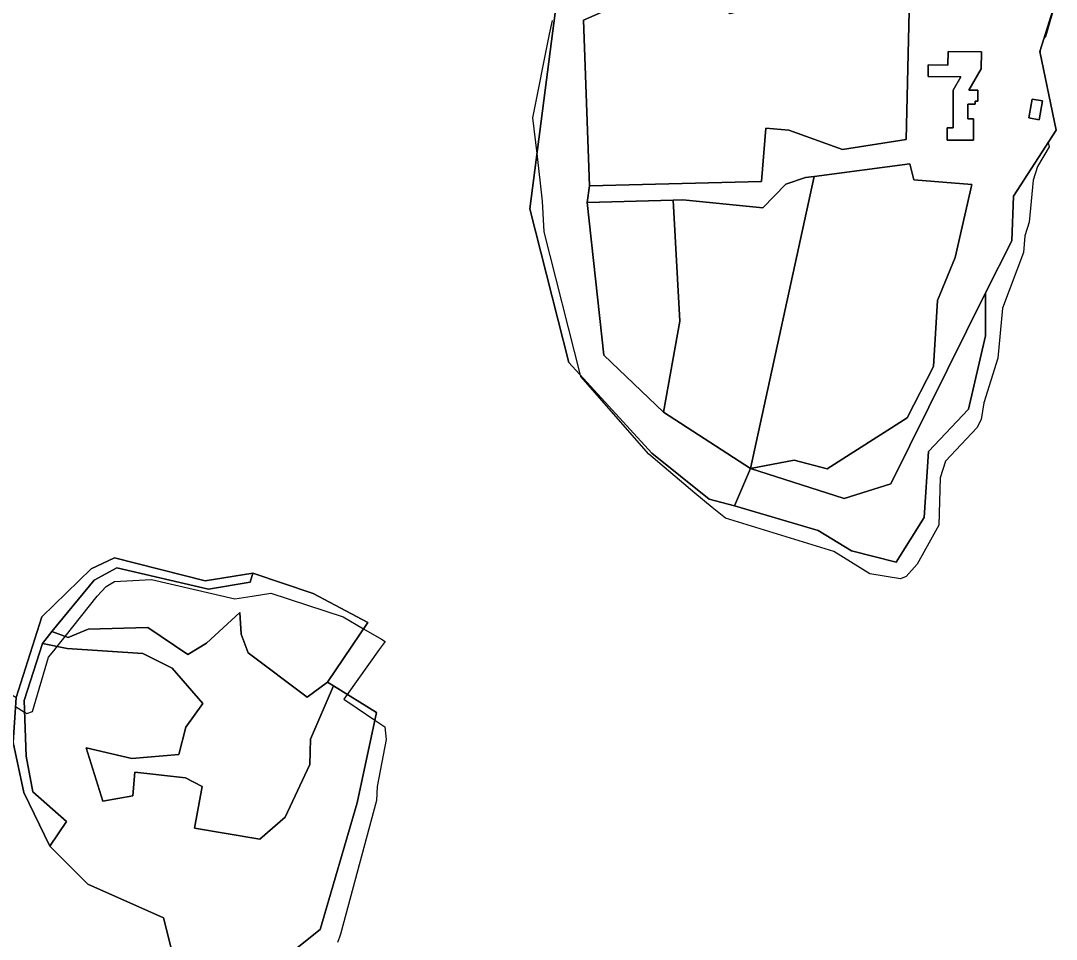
# Model space of a CAD drawing. Extents: x -477304 to -465429, y -1159113 to -1149210.
# Drawn here: x -469401.9 to -469087, y -1154503.1 to -1154223.9 of the extents above; entities that cross this region are included whole.
import ezdxf

# ---------------------------------------------------------------- set-up
doc = ezdxf.new("R2010")
doc.units = 0
for name, color, linetype in [('BPEJ_s', 7, 'Continuous'), ('ostatni_s', 7, 'Continuous'), ('PUPFL_s', 7, 'Continuous'), ('trav_porost_s', 7, 'Continuous')]:
    doc.layers.add(name, color=color, linetype=linetype)

msp = doc.modelspace()

# ---------------------------------------------------------------- linework, layer by layer
at = {"layer": 'BPEJ_s'}
for points in [[(-469087.24, -1154218.31), (-469090.19, -1154228.46), (-469090.83, -1154229.48), (-469091.65, -1154232.08), (-469091.96, -1154233.62), (-469086.98, -1154257.19), (-469089.43, -1154260.96), (-469089.14, -1154262.27), (-469092.73, -1154268.19), (-469094, -1154272.42), (-469095.27, -1154285.1), (-469096.54, -1154289.32), (-469096.96, -1154294.4), (-469103.3, -1154311.3), (-469104.78, -1154326.52), (-469109.01, -1154340.05), (-469109.85, -1154345.12), (-469111.12, -1154347.65), (-469120.63, -1154357.8), (-469122.32, -1154362.87), (-469122.74, -1154377.24), (-469129.3, -1154389.08), (-469132.67, -1154392.88), (-469134.37, -1154393.52), (-469143.67, -1154392.04), (-469154.66, -1154385.27), (-469187.62, -1154375.13), (-469191.61, -1154371.85), (-469196.9, -1154367.49), (-469210.87, -1154355.69), (-469231.58, -1154332.02), (-469231.68, -1154331.64), (-469242.78, -1154288.06), (-469243.04, -1154282.46), (-469243.21, -1154278.76), (-469244.9, -1154264.29), (-469246.17, -1154253.4), (-469241.09, -1154228.03), (-469240.17, -1154223.86)], [(-469087.24, -1154218.31), (-469090.19, -1154228.46), (-469090.83, -1154229.48), (-469091.65, -1154232.08), (-469091.96, -1154233.62), (-469086.98, -1154257.19), (-469089.43, -1154260.96), (-469089.14, -1154262.27), (-469092.73, -1154268.19), (-469094, -1154272.42), (-469095.27, -1154285.1), (-469096.54, -1154289.32), (-469096.96, -1154294.4), (-469103.3, -1154311.3), (-469104.78, -1154326.52), (-469109.01, -1154340.05), (-469109.85, -1154345.12), (-469111.12, -1154347.65), (-469120.63, -1154357.8), (-469122.32, -1154362.87), (-469122.74, -1154377.24), (-469129.3, -1154389.08), (-469132.67, -1154392.88), (-469134.37, -1154393.52), (-469143.67, -1154392.04)], [(-469143.67, -1154392.04), (-469154.66, -1154385.27), (-469187.62, -1154375.13), (-469191.61, -1154371.85), (-469196.9, -1154367.49), (-469210.87, -1154355.69), (-469231.58, -1154332.02), (-469231.68, -1154331.64), (-469242.78, -1154288.06), (-469243.04, -1154282.46), (-469243.21, -1154278.76), (-469244.9, -1154264.29), (-469246.17, -1154253.4), (-469241.09, -1154228.03), (-469240.17, -1154223.86)], [(-469403.53, -1154432.36), (-469400.77, -1154434.06), (-469400.02, -1154434.52), (-469398.33, -1154433.88), (-469393.47, -1154417.4), (-469391.88, -1154415.39), (-469390.87, -1154414.12), (-469388.43, -1154411.05), (-469378.68, -1154398.8), (-469375.93, -1154395.84), (-469373.4, -1154394.36), (-469367.79, -1154394.04), (-469362.19, -1154393.73), (-469336.83, -1154399.65), (-469331.58, -1154398.84), (-469325.84, -1154397.95), (-469303.86, -1154405.14), (-469297.66, -1154408.75), (-469292.24, -1154411.9), (-469291.08, -1154412.58), (-469292.87, -1154415.07), (-469302.64, -1154428.71), (-469303.62, -1154430.08), (-469299.64, -1154432.83), (-469294.24, -1154436.47), (-469291.18, -1154438.53), (-469290.76, -1154442.34), (-469293.51, -1154456.71), (-469293.72, -1154460.93), (-469304.71, -1154501.51), (-469305.01, -1154502.42), (-469305.55, -1154504.05)], [(-469403.53, -1154432.36), (-469400.77, -1154434.06), (-469400.02, -1154434.52), (-469398.33, -1154433.88), (-469393.47, -1154417.4), (-469391.88, -1154415.39), (-469390.87, -1154414.12), (-469388.43, -1154411.05), (-469378.68, -1154398.8), (-469375.93, -1154395.84), (-469373.4, -1154394.36), (-469367.79, -1154394.04), (-469362.19, -1154393.73), (-469336.83, -1154399.65), (-469331.58, -1154398.84), (-469325.84, -1154397.95), (-469303.86, -1154405.14), (-469297.66, -1154408.75), (-469292.24, -1154411.9), (-469291.08, -1154412.58), (-469292.87, -1154415.07), (-469302.64, -1154428.71), (-469303.62, -1154430.08), (-469299.64, -1154432.83), (-469294.24, -1154436.47), (-469291.18, -1154438.53), (-469290.76, -1154442.34), (-469293.51, -1154456.71), (-469293.72, -1154460.93), (-469304.71, -1154501.51), (-469305.01, -1154502.42), (-469305.55, -1154504.05)]]:
    msp.add_lwpolyline(points, dxfattribs=at)
at = {"layer": 'ostatni_s'}
for points in [[(-469111.7, -1154249.31), (-469113.9, -1154249.31), (-469113.9, -1154253.76), (-469112.2, -1154253.76), (-469112.2, -1154260.18), (-469120.2, -1154260.18), (-469120.2, -1154256.43), (-469118.3, -1154256.43), (-469118.32, -1154249.31), (-469118.33, -1154245.01), (-469116.05, -1154240.93), (-469125.95, -1154240.82), (-469125.91, -1154237.32), (-469119.92, -1154237.39), (-469119.87, -1154233.24), (-469109.75, -1154233.35), (-469109.81, -1154238.5), (-469113.53, -1154245.01), (-469110.88, -1154245.01), (-469110.88, -1154248.36), (-469111.7, -1154248.36)], [(-469091.19, -1154248.31), (-469092.21, -1154254.05), (-469095.29, -1154253.45), (-469094.27, -1154247.71)]]:
    msp.add_lwpolyline(points, close=True, dxfattribs=at)
at = {"layer": 'PUPFL_s'}
for points in [[(-469235.24, -1154327.75), (-469247.06, -1154281.07), (-469238.97, -1154218.38), (-469206.94, -1154213.17), (-469230.73, -1154223.74), (-469228.93, -1154274.12), (-469229.61, -1154279.2), (-469224.54, -1154325.55), (-469206.48, -1154342.87), (-469180.02, -1154360.03), (-469184.89, -1154371.41), (-469192.55, -1154369.36), (-469210.03, -1154355.31)], [(-469224.54, -1154325.55), (-469229.61, -1154279.2), (-469203.45, -1154278.41), (-469201.45, -1154315.27), (-469206.48, -1154342.87)], [(-469149.31, -1154385.05), (-469159.38, -1154378.9), (-469184.89, -1154371.41), (-469180.02, -1154360.03), (-469151.45, -1154369.15), (-469137.35, -1154364.64), (-469108.5, -1154306.58), (-469108.5, -1154319.74), (-469113.71, -1154342.02), (-469125.8, -1154354.82), (-469127.15, -1154374.92), (-469135.7, -1154388.44)], [(-469379.54, -1154393.93), (-469392.44, -1154409.58), (-469395.33, -1154413.2), (-469400.92, -1154430.52), (-469400.22, -1154447.42), (-469398.21, -1154458.27), (-469387.98, -1154467.27), (-469393.09, -1154474.77), (-469400.98, -1154458.49), (-469404.27, -1154443.32), (-469403.34, -1154429.59), (-469395.46, -1154405.12), (-469380.46, -1154390.53), (-469373.4, -1154387.16), (-469345.83, -1154394.15), (-469331.29, -1154391.85), (-469332.19, -1154394.6), (-469344.81, -1154396.7), (-469372.66, -1154390.16)], [(-469392.44, -1154409.58), (-469379.54, -1154393.93), (-469372.66, -1154390.16), (-469344.81, -1154396.7), (-469332.19, -1154394.6), (-469331.29, -1154391.85), (-469312.95, -1154397.97), (-469296.35, -1154406.81), (-469308.64, -1154425), (-469314.8, -1154429.52), (-469332.75, -1154416), (-469334.93, -1154410.32), (-469335.26, -1154403.83), (-469345.4, -1154413.08), (-469351.15, -1154416.57), (-469363.23, -1154408.35), (-469381.43, -1154408.89), (-469387.51, -1154411.39)], [(-469358.55, -1154496.58), (-469354.01, -1154514.34), (-469438.07, -1154511.28), (-469450.14, -1154510.84), (-469442.99, -1154497.92), (-469424.77, -1154492.01), (-469424.79, -1154467.09), (-469413.61, -1154465.41), (-469413.59, -1154447.02), (-469419.92, -1154433.57), (-469440.38, -1154438.72), (-469452.22, -1154423.25), (-469451.92, -1154413), (-469438.46, -1154398.91), (-469430.38, -1154393.69), (-469438.21, -1154409.95), (-469403.34, -1154429.59), (-469404.27, -1154443.32), (-469400.98, -1154458.49), (-469393.09, -1154474.77), (-469381.54, -1154486.35)], [(-469345.4, -1154413.08), (-469335.26, -1154403.83), (-469334.93, -1154410.32), (-469332.75, -1154416), (-469314.8, -1154429.52), (-469308.64, -1154425), (-469306.85, -1154426.11), (-469313.83, -1154442.28), (-469313.96, -1154450), (-469321.55, -1154465.99), (-469329.24, -1154472.73), (-469349.04, -1154469.32), (-469346.7, -1154456.7), (-469351.83, -1154453.99), (-469367.19, -1154452.31), (-469367.87, -1154459.56), (-469376.97, -1154461.12), (-469381.98, -1154444.91), (-469368.14, -1154448.16), (-469353.8, -1154446.94), (-469351.67, -1154438.68), (-469346.51, -1154431.45), (-469355.82, -1154420.68), (-469364.77, -1154416.26), (-469387.76, -1154414.76), (-469395.33, -1154413.2), (-469392.44, -1154409.58), (-469387.51, -1154411.39), (-469381.43, -1154408.89), (-469363.23, -1154408.35), (-469351.15, -1154416.57)]]:
    msp.add_lwpolyline(points, close=True, dxfattribs=at)
for points in [[(-469238.97, -1154218.38), (-469247.06, -1154281.07), (-469235.24, -1154327.75), (-469210.03, -1154355.31), (-469192.55, -1154369.36), (-469184.89, -1154371.41), (-469159.38, -1154378.9), (-469149.31, -1154385.05), (-469135.7, -1154388.44), (-469127.15, -1154374.92), (-469125.8, -1154354.82), (-469113.71, -1154342.02), (-469108.5, -1154319.74), (-469108.5, -1154306.58), (-469100.5, -1154290.85), (-469100.02, -1154277.22), (-469086.98, -1154257.19), (-469092.03, -1154233.3), (-469087.98, -1154220.38)], [(-469299.56, -1154461.62), (-469293.76, -1154434.2), (-469306.85, -1154426.11), (-469308.64, -1154425), (-469296.35, -1154406.81), (-469312.95, -1154397.97), (-469331.29, -1154391.85), (-469345.83, -1154394.15), (-469373.4, -1154387.16), (-469380.46, -1154390.53), (-469395.46, -1154405.12), (-469403.34, -1154429.59), (-469438.21, -1154409.95), (-469430.38, -1154393.69), (-469436.61, -1154385.46), (-469450.83, -1154371.05), (-469464.12, -1154342.29), (-469443.77, -1154316.27), (-469447.92, -1154301.51), (-469416.66, -1154245.58), (-469421.54, -1154238.26), (-469417.07, -1154226.06)], [(-469354.01, -1154514.34), (-469358.55, -1154496.58), (-469381.54, -1154486.35), (-469393.09, -1154474.77), (-469387.98, -1154467.27), (-469398.21, -1154458.27), (-469400.22, -1154447.42), (-469400.92, -1154430.52), (-469395.33, -1154413.2), (-469387.76, -1154414.76), (-469364.77, -1154416.26), (-469355.82, -1154420.68), (-469346.51, -1154431.45), (-469351.67, -1154438.68), (-469353.8, -1154446.94), (-469368.14, -1154448.16), (-469381.98, -1154444.91), (-469376.97, -1154461.12), (-469367.87, -1154459.56), (-469367.19, -1154452.31), (-469351.83, -1154453.99), (-469346.7, -1154456.7), (-469349.04, -1154469.32), (-469329.24, -1154472.73), (-469321.55, -1154465.99), (-469313.96, -1154450), (-469313.83, -1154442.28), (-469306.85, -1154426.11), (-469293.76, -1154434.2), (-469299.56, -1154461.62), (-469310.81, -1154500.12), (-469335.05, -1154519.52)], [(-469335.05, -1154519.52), (-469310.81, -1154500.12), (-469299.56, -1154461.62)]]:
    msp.add_lwpolyline(points, dxfattribs=at)
at = {"layer": 'trav_porost_s'}
for points in [[(-469173.46, -1154218.44), (-469131.69, -1154221.01), (-469132.63, -1154260.04), (-469152, -1154263.02), (-469168.28, -1154257.22), (-469175.32, -1154256.54), (-469176.67, -1154272.73), (-469228.93, -1154274.12), (-469230.73, -1154223.74), (-469206.94, -1154213.17), (-469193.22, -1154217.22), (-469186.18, -1154221.76)], [(-469118.32, -1154249.31), (-469118.3, -1154256.43), (-469120.2, -1154256.43), (-469120.2, -1154260.18), (-469112.2, -1154260.18), (-469112.2, -1154253.76), (-469113.9, -1154253.76), (-469113.9, -1154249.31), (-469111.7, -1154249.31), (-469111.7, -1154248.36), (-469110.88, -1154248.36), (-469110.88, -1154245.01), (-469113.53, -1154245.01), (-469109.81, -1154238.5), (-469109.75, -1154233.35), (-469119.87, -1154233.24), (-469119.92, -1154237.39), (-469125.91, -1154237.32), (-469125.95, -1154240.82), (-469116.05, -1154240.93), (-469118.33, -1154245.01)], [(-469094.27, -1154247.71), (-469095.29, -1154253.45), (-469092.21, -1154254.05), (-469091.19, -1154248.31)], [(-469131.55, -1154267.37), (-469130.27, -1154272.31), (-469112.66, -1154273.67), (-469117.78, -1154295.84), (-469123.12, -1154309), (-469124.33, -1154328.98), (-469132.37, -1154344.57), (-469156.68, -1154360.12), (-469166.7, -1154357.48), (-469180.02, -1154360.03), (-469160.57, -1154271.22)], [(-469160.57, -1154271.22), (-469180.02, -1154360.03), (-469206.48, -1154342.87), (-469201.45, -1154315.27), (-469203.45, -1154278.41), (-469200.57, -1154278.32), (-469176.18, -1154280.79), (-469169.21, -1154273.61), (-469163.25, -1154271.58)]]:
    msp.add_lwpolyline(points, close=True, dxfattribs=at)
msp.add_lwpolyline([(-469087.98, -1154220.38), (-469092.03, -1154233.3), (-469086.98, -1154257.19), (-469100.02, -1154277.22), (-469100.5, -1154290.85), (-469108.5, -1154306.58), (-469137.35, -1154364.64), (-469151.45, -1154369.15), (-469180.02, -1154360.03), (-469166.7, -1154357.48), (-469156.68, -1154360.12), (-469132.37, -1154344.57), (-469124.33, -1154328.98), (-469123.12, -1154309), (-469117.78, -1154295.84), (-469112.66, -1154273.67), (-469130.27, -1154272.31), (-469131.55, -1154267.37), (-469160.57, -1154271.22), (-469163.25, -1154271.58), (-469169.21, -1154273.61), (-469176.18, -1154280.79), (-469200.57, -1154278.32), (-469203.45, -1154278.41), (-469229.61, -1154279.2), (-469228.93, -1154274.12), (-469176.67, -1154272.73), (-469175.32, -1154256.54), (-469168.28, -1154257.22), (-469152, -1154263.02), (-469132.63, -1154260.04), (-469131.69, -1154221.01)], dxfattribs=at)

doc.saveas('drawing.dxf')
